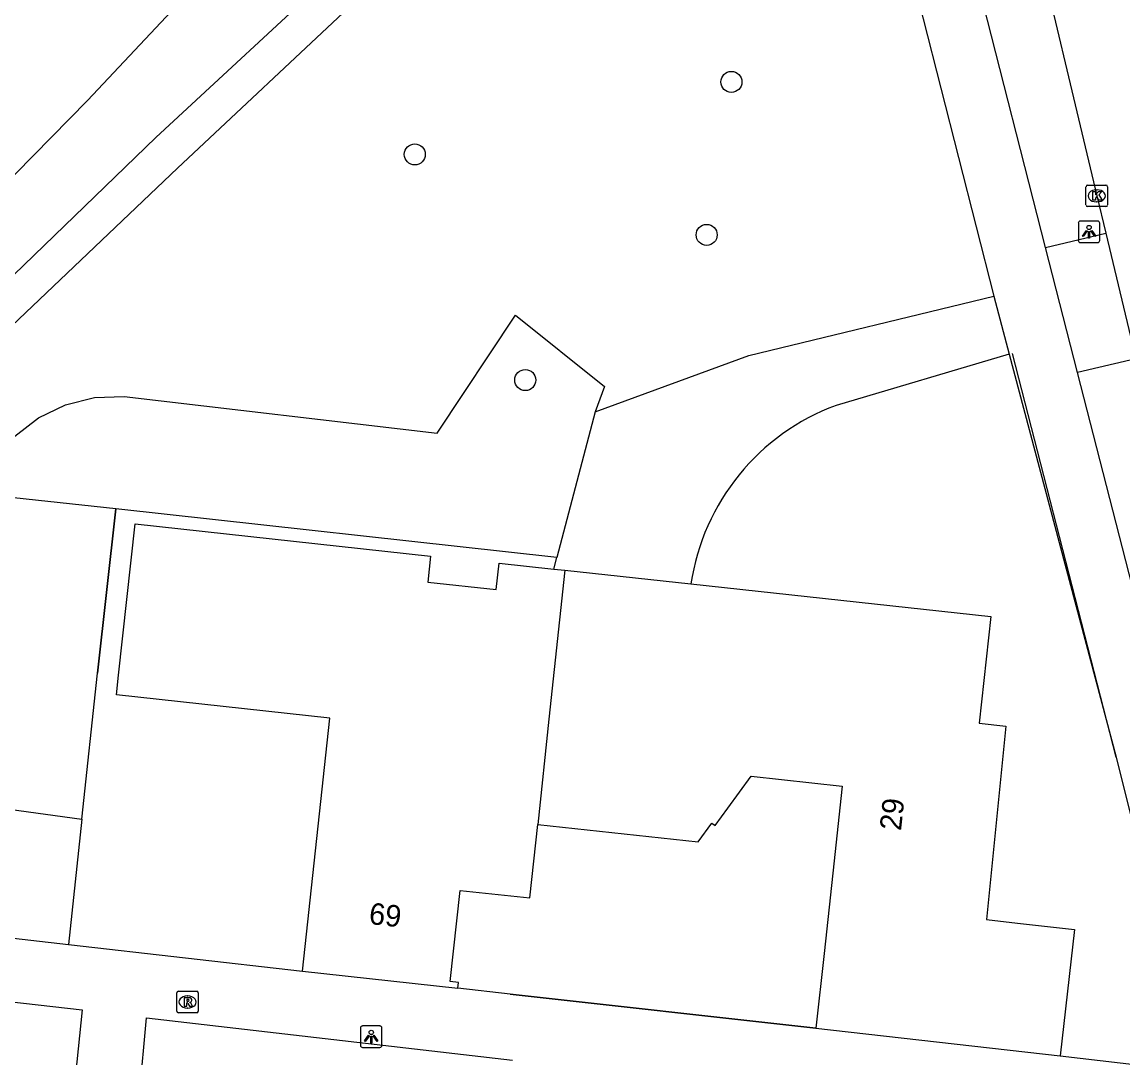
# Model space of a CAD drawing. Extents: x 162398 to 163643, y 386453 to 387397.
# Drawn here: x 162952 to 163003.2, y 387130.4 to 387178.6 of the extents above; entities that cross this region are included whole.
import ezdxf

# ---------------------------------------------------------------- set-up
doc = ezdxf.new("R2010")
doc.units = 0
for name, color, linetype in [('IMGEO_Boom', 7, 'Continuous'), ('IMGEO_Groenvoorziening', 7, 'Continuous'), ('IMGEO_Kolk', 7, 'Continuous'), ('IMGEO_Lichtpunt', 7, 'Continuous'), ('IMGEO_Meer_plas_ven_vijver', 7, 'Continuous'), ('IMGEO_Muur', 7, 'Continuous'), ('IMGEO_Pand', 7, 'Continuous'), ('IMGEO_Pand_nummerreeks', 7, 'Continuous'), ('IMGEO_Rijbaan_lokaal_gesloten', 7, 'Continuous'), ('IMGEO_Rijbaan_lokaal_open', 7, 'Continuous'), ('IMGEO_Rioolput', 7, 'Continuous'), ('IMGEO_Voetpad_halfverhard', 7, 'Continuous'), ('IMGEO_Voetpad_open', 7, 'Continuous')]:
    doc.layers.add(name, color=color, linetype=linetype)

msp = doc.modelspace()

# ---------------------------------------------------------------- linework, layer by layer
at = {"layer": 'IMGEO_Boom'}
for centre in [(162984.993, 387175.815), (162970.276, 387172.445), (162983.842, 387168.702), (162975.411, 387161.953)]:
    msp.add_circle(centre, 0.489, dxfattribs=at)
at = {"layer": 'IMGEO_Groenvoorziening'}
for points in [[(162950.035, 387156.654), (162950.146, 387157.044), (162950.798, 387158.272), (162951.69, 387159.338), (162952.785, 387160.195), (162954.034, 387160.805), (162955.383, 387161.143), (162956.772, 387161.193), (162971.313, 387159.479), (162974.954, 387164.968), (162979.098, 387161.653), (162978.659, 387160.475)], [(162956.38, 387155.957), (162950.035, 387156.654)], [(162954.796, 387141.535), (162955.523, 387148.324), (162956.38, 387155.957)], [(162976.88, 387153.704), (162956.38, 387155.957)], [(162941.266, 387143.395), (162954.796, 387141.535)], [(162954.796, 387141.535), (162954.173, 387135.713)]]:
    msp.add_lwpolyline(points, dxfattribs=at)
at = {"layer": 'IMGEO_Kolk'}
for p, q in [((163001.55, 387171.018), (163002.402, 387171.018)), ((163001.475, 387170.092), (163001.475, 387170.944)), ((163001.963, 387170.798), (163001.988, 387170.798)), ((163002.476, 387170.944), (163002.476, 387170.092)), ((163002.402, 387170.018), (163001.55, 387170.018)), ((163001.986, 387170.238), (163001.961, 387170.238))]:
    msp.add_line(p, q, dxfattribs=at)
for points in [[(163001.55, 387171.018), (163002.402, 387171.018)], [(163001.475, 387170.092), (163001.475, 387170.944)], [(163001.796, 387170.718), (163001.919, 387170.718), (163001.919, 387170.567), (163002.049, 387170.718), (163002.213, 387170.718), (163002.067, 387170.567), (163002.22, 387170.318), (163002.068, 387170.318), (163001.983, 387170.482), (163001.919, 387170.415), (163001.919, 387170.318), (163001.796, 387170.318), (163001.796, 387170.718)], [(163002.476, 387170.944), (163002.476, 387170.092)], [(163002.402, 387170.018), (163001.55, 387170.018)]]:
    msp.add_lwpolyline(points, dxfattribs=at)
for centre, start, end in [((163001.552, 387170.942), 91.552, 178.448), ((163001.552, 387170.942), 91.552, 178.448), ((163002.4, 387170.942), 1.552, 88.448), ((163002.4, 387170.942), 1.552, 88.448), ((163001.552, 387170.094), 181.552, 268.448), ((163001.552, 387170.094), 181.552, 268.448), ((163002.4, 387170.094), 271.552, 358.448), ((163002.4, 387170.094), 271.552, 358.448)]:
    msp.add_arc(centre, 0.0765, start, end, dxfattribs=at)
for centre, major_axis, ratio, start_param, end_param in [((163001.962, 387170.518), (-0.387, 0.002), 0.722429, 4.712389, 7.853982), ((163001.987, 387170.518), (-0.39, 0.002), 0.717154, 1.570796, 4.712389)]:
    msp.add_ellipse(centre, major_axis=major_axis, ratio=ratio, start_param=start_param, end_param=end_param, dxfattribs=at)
at = {"layer": 'IMGEO_Lichtpunt'}
for p, q in [((163001.119, 387169.249), (163001.119, 387168.442)), ((163001.119, 387169.249), (163001.119, 387168.442)), ((163002.021, 387169.344), (163001.213, 387169.344)), ((163002.021, 387169.344), (163001.213, 387169.344)), ((163002.115, 387168.442), (163002.115, 387169.249)), ((163002.115, 387168.442), (163002.115, 387169.249)), ((163001.213, 387168.348), (163002.021, 387168.348)), ((163001.213, 387168.348), (163002.021, 387168.348)), ((162967.751, 387131.823), (162967.751, 387131.016)), ((162967.751, 387131.823), (162967.751, 387131.016)), ((162968.653, 387131.918), (162967.845, 387131.918)), ((162968.653, 387131.918), (162967.845, 387131.918)), ((162968.747, 387131.016), (162968.747, 387131.823)), ((162968.747, 387131.016), (162968.747, 387131.823)), ((162967.845, 387130.922), (162968.653, 387130.922)), ((162967.845, 387130.922), (162968.653, 387130.922))]:
    msp.add_line(p, q, dxfattribs=at)
for points in [[(163001.493, 387168.913), (163001.532, 387168.885), (163001.344, 387168.623), (163001.306, 387168.65), (163001.493, 387168.913)], [(163001.595, 387168.865), (163001.642, 387168.865), (163001.642, 387168.543), (163001.595, 387168.543), (163001.595, 387168.865)], [(163001.705, 387168.885), (163001.743, 387168.912), (163001.93, 387168.65), (163001.891, 387168.622), (163001.705, 387168.885)], [(162968.125, 387131.487), (162968.164, 387131.459), (162967.976, 387131.197), (162967.938, 387131.224), (162968.125, 387131.487)], [(162968.227, 387131.439), (162968.274, 387131.439), (162968.274, 387131.117), (162968.227, 387131.117), (162968.227, 387131.439)], [(162968.337, 387131.459), (162968.375, 387131.486), (162968.562, 387131.224), (162968.523, 387131.196), (162968.337, 387131.459)]]:
    msp.add_lwpolyline(points, dxfattribs=at)
for centre in [(163001.618, 387169.047), (162968.25, 387131.621)]:
    msp.add_circle(centre, 0.0994, dxfattribs=at)
for centre, start, end in [((163001.213, 387169.249), 90, 180), ((163001.213, 387169.249), 90, 180), ((163002.021, 387169.249), 0, 90), ((163002.021, 387169.249), 0, 90), ((163001.213, 387168.442), 180, 270), ((163001.213, 387168.442), 180, 270), ((163002.021, 387168.442), 270, 0), ((163002.021, 387168.442), 270, 360), ((162967.845, 387131.823), 90, 180), ((162967.845, 387131.823), 90, 180), ((162968.653, 387131.823), 0, 90), ((162968.653, 387131.823), 0, 90), ((162967.845, 387131.016), 180, 270), ((162967.845, 387131.016), 180, 270), ((162968.653, 387131.016), 270, 0), ((162968.653, 387131.016), 270, 360)]:
    msp.add_arc(centre, 0.0946, start, end, dxfattribs=at)
at = {"layer": 'IMGEO_Meer_plas_ven_vijver'}
msp.add_lwpolyline([(162846.89, 387045.895), (162849.85, 387050.53), (162865.986, 387076.424), (162874.5, 387090.087), (162877.58, 387095.446), (162881.241, 387100.793), (162883.801, 387104.202), (162884.941, 387105.402), (162887.051, 387108.121), (162890.58, 387112.23), (162945.852, 387165.587), (162955.059, 387174.946), (162962.124, 387182.486), (162969.073, 387188.983), (162970.442, 387190.315)], dxfattribs=at)
at = {"layer": 'IMGEO_Muur'}
for points in [[(163002.885, 387144.421), (162998.057, 387163.19)], [(162956.38, 387155.957), (162955.523, 387148.324)], [(162954.173, 387135.713), (162965.051, 387134.463)], [(162974.708, 387133.405), (162988.919, 387131.817)]]:
    msp.add_lwpolyline(points, dxfattribs=at)
at = {"layer": 'IMGEO_Pand'}
for points in [[(162965.051, 387134.463), (162966.332, 387146.23), (162956.407, 387147.31), (162956.507, 387148.232), (162957.273, 387155.266), (162971.01, 387153.77), (162970.878, 387152.561), (162974.058, 387152.214), (162974.192, 387153.441), (162976.738, 387153.164)], [(162977.254, 387153.107), (162976.5, 387146.183), (162975.989, 387141.287)], [(162976.738, 387153.164), (162977.254, 387153.107)], [(162977.254, 387153.107), (162983.108, 387152.47)], [(162983.108, 387152.47), (162997.052, 387150.951), (162996.513, 387145.994), (162997.744, 387145.854), (162996.852, 387136.865), (162998.293, 387136.701), (163000.935, 387136.401), (163000.267, 387130.528)], [(162975.989, 387141.287), (162983.449, 387140.475), (162984.089, 387141.349), (162984.236, 387141.241), (162984.83, 387142.052), (162985.913, 387143.531), (162990.145, 387143.071), (162989.704, 387139.02), (162989.298, 387135.295), (162988.919, 387131.817)], [(162972.272, 387133.677), (162972.302, 387133.946), (162971.922, 387133.987), (162972.383, 387138.223), (162975.617, 387137.871), (162975.989, 387141.287)], [(162965.051, 387134.463), (162972.272, 387133.677)], [(162988.919, 387131.817), (163000.267, 387130.528)]]:
    msp.add_lwpolyline(points, dxfattribs=at)
at = {"layer": 'IMGEO_Rijbaan_lokaal_gesloten'}
for points in [[(162996.632, 387193.121), (162998.74, 387184.139), (163001.976, 387170.518), (163002.4, 387168.788)], [(163002.4, 387168.788), (163003.792, 387162.937)]]:
    msp.add_lwpolyline(points, dxfattribs=at)
at = {"layer": 'IMGEO_Rijbaan_lokaal_open'}
for points in [[(162999.591, 387168.113), (163002.4, 387168.788)], [(163001.083, 387162.302), (162999.591, 387168.113)], [(163003.792, 387162.937), (163001.083, 387162.302)]]:
    msp.add_lwpolyline(points, dxfattribs=at)
at = {"layer": 'IMGEO_Rioolput'}
for p, q in [((162959.211, 387132.608), (162959.211, 387133.46)), ((162959.286, 387133.534), (162960.138, 387133.534)), ((162959.699, 387133.314), (162959.724, 387133.314)), ((162960.212, 387133.46), (162960.212, 387132.608)), ((162959.722, 387132.754), (162959.697, 387132.754)), ((162960.138, 387132.534), (162959.286, 387132.534))]:
    msp.add_line(p, q, dxfattribs=at)
for points in [[(162959.211, 387132.608), (162959.211, 387133.46)], [(162959.286, 387133.534), (162960.138, 387133.534)], [(162959.8, 387133.232), (162959.548, 387133.234), (162959.548, 387132.834)], [(162959.726, 387133.153), (162959.672, 387133.153), (162959.672, 387133.072)], [(162960.212, 387133.46), (162960.212, 387132.608)], [(162959.548, 387132.834), (162959.672, 387132.834), (162959.672, 387132.996), (162959.683, 387132.996)], [(162959.672, 387133.072), (162959.724, 387133.072)], [(162959.73, 387132.967), (162959.801, 387132.834), (162959.941, 387132.834), (162959.876, 387132.96)], [(162960.138, 387132.534), (162959.286, 387132.534)]]:
    msp.add_lwpolyline(points, dxfattribs=at)
for centre, radius, start, end in [((162959.288, 387133.458), 0.0765, 91.552, 178.448), ((162959.288, 387133.458), 0.0765, 91.552, 178.448), ((162959.732, 387133.057), 0.0964, 77.0061, 93.1865), ((162959.746, 387133.114), 0.0378, 276.6634, 79.6772), ((162959.799, 387133.122), 0.109, 350.3612, 89.416), ((162960.136, 387133.458), 0.0765, 1.552, 88.448), ((162960.136, 387133.458), 0.0765, 1.552, 88.448), ((162959.682, 387132.943), 0.0533, 26.0293, 88.6989), ((162959.708, 387133.261), 0.19, 274.7715, 282.9687), ((162959.797, 387133.122), 0.112, 277.5842, 350.9817), ((162959.781, 387132.907), 0.108, 29.5134, 73.7905), ((162959.288, 387132.61), 0.0765, 181.552, 268.448), ((162959.288, 387132.61), 0.0765, 181.552, 268.448), ((162960.136, 387132.61), 0.0765, 271.552, 358.448), ((162960.136, 387132.61), 0.0765, 271.552, 358.448)]:
    msp.add_arc(centre, radius, start, end, dxfattribs=at)
for centre, major_axis, ratio, start_param, end_param in [((162959.698, 387133.034), (-0.387, 0.002), 0.722429, 4.712389, 7.853982), ((162959.723, 387133.034), (-0.39, 0.002), 0.717154, 1.570796, 4.712389)]:
    msp.add_ellipse(centre, major_axis=major_axis, ratio=ratio, start_param=start_param, end_param=end_param, dxfattribs=at)
at = {"layer": 'IMGEO_Voetpad_halfverhard'}
for points in [[(162990.622, 387191.429), (162988.981, 387190.548), (162986.564, 387190.198), (162981.995, 387189.888), (162978.312, 387189.488), (162977.07, 387188.884), (162972.048, 387185.44), (162966.778, 387181.153), (162958.243, 387173.224), (162916.196, 387132.579), (162904.234, 387119.646), (162889.742, 387105.631), (162883.217, 387098.659), (162878.712, 387092.096), (162876.773, 387088.486), (162875.505, 387085.945), (162852.417, 387048.899), (162851.569, 387047.532), (162851.368, 387046.853), (162851.155, 387042.928)], [(162991.45, 387188.438), (162989.743, 387188.941), (162980.431, 387188.074), (162977.398, 387187.341), (162973.446, 387184.5), (162967.441, 387179.498), (162959.252, 387171.801), (162933.874, 387147.675)]]:
    msp.add_lwpolyline(points, dxfattribs=at)
at = {"layer": 'IMGEO_Voetpad_open'}
for points in [[(162999.591, 387168.113), (162993.428, 387192.315), (162996.632, 387193.121)], [(162991.45, 387188.438), (162997.198, 387165.859)], [(162978.659, 387160.475), (162985.799, 387163.098), (162997.198, 387165.859)], [(162997.198, 387165.859), (162997.907, 387163.149)], [(162997.907, 387163.149), (162989.861, 387160.775)], [(162997.907, 387163.149), (163002.885, 387144.421), (163006.513, 387129.798)], [(163006.762, 387140.139), (163001.083, 387162.302)], [(162978.659, 387160.475), (162976.88, 387153.704)], [(162976.738, 387153.164), (162976.88, 387153.704)], [(162928.991, 387138.18), (162931.284, 387137.871), (162932.025, 387137.771), (162932.076, 387138.251), (162954.173, 387135.713)], [(162930.576, 387135.875), (162931.077, 387135.801), (162931.881, 387135.682), (162931.83, 387135.282), (162934.076, 387135.027), (162954.814, 387132.669), (162954.081, 387125.567)], [(162954.173, 387135.713), (162965.051, 387134.463)], [(162988.919, 387131.817), (162974.708, 387133.405), (162972.272, 387133.677)], [(162957.147, 387125.165), (162957.802, 387132.302), (162974.82, 387130.333)], [(163000.267, 387130.528), (163006.513, 387129.798)]]:
    msp.add_lwpolyline(points, dxfattribs=at)
msp.add_arc((162993.517, 387150.904), 10.526, 110.3229, 171.4463, dxfattribs=at)

# ---------------------------------------------------------------- texts
at = {"layer": 'IMGEO_Pand_nummerreeks'}
for s, rotation, p in [('29', 83.7842, (162992.874, 387140.972)), ('69', 353.7879, (162968.113, 387136.665))]:
    msp.add_text(s, height=1, rotation=rotation, dxfattribs=at).set_placement(p)

doc.saveas('drawing.dxf')
